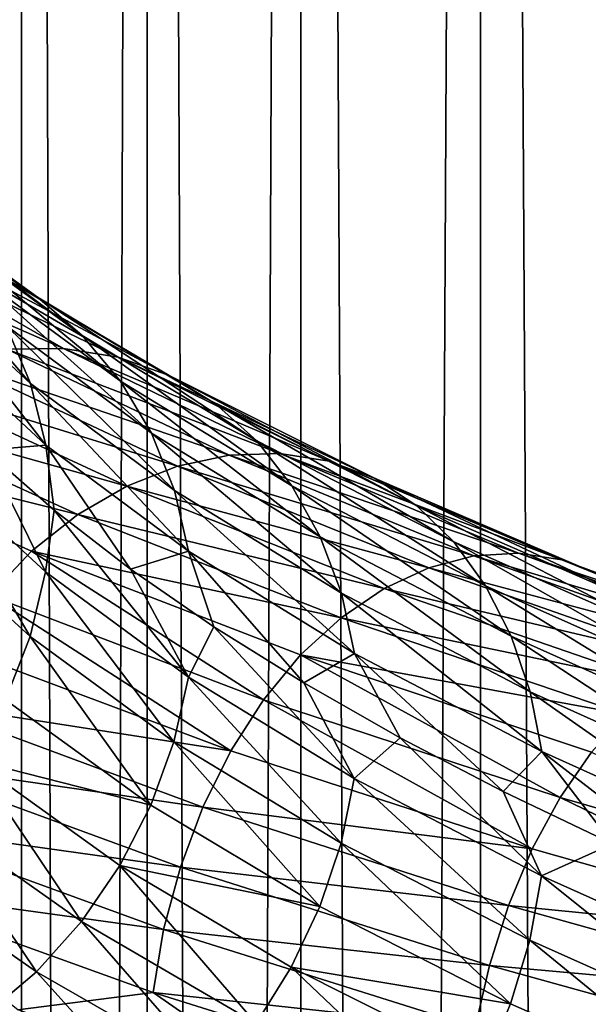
# Model space of a CAD drawing. Header units: metres. Extents: x -44 to 117, y -432 to 89.
# Tile 680 of 1056: x -11.95 to -8.87, y -163.83 to -158.5. Entities that reach past the tile are written whole.
import ezdxf

# ---------------------------------------------------------------- set-up
doc = ezdxf.new("R2010")
doc.units = ezdxf.units.M
doc.layers.add('solid_125568', color=7, linetype='CONTINUOUS')

msp = doc.modelspace()

# ---------------------------------------------------------------- linework, layer by layer
at = {"layer": 'solid_125568'}
for points in [[(-8.356239, -312.879852, 239.338547), (-8.356239, -118.084877, 204.990936), (-9.455857, -118.26503, 203.969254)], [(-9.455857, -313.059998, 238.316864), (-9.455857, -118.26503, 203.969254), (-10.427602, -118.466125, 202.828781)], [(-9.455857, -313.059998, 238.316864), (-8.356239, -312.879852, 239.338547), (-9.455857, -118.26503, 203.969254)], [(-10.427602, -313.261108, 237.176392), (-10.427602, -118.466125, 202.828781), (-11.25833, -118.685455, 201.5849)], [(-10.427602, -313.261108, 237.176392), (-9.455857, -313.059998, 238.316864), (-10.427602, -118.466125, 202.828781)], [(-11.25833, -313.480438, 235.93251), (-11.25833, -118.685455, 201.5849), (-11.93681, -118.920044, 200.254456)], [(-11.25833, -313.480438, 235.93251), (-10.427602, -313.261108, 237.176392), (-11.25833, -118.685455, 201.5849)], [(-11.93681, -313.715027, 234.602066), (-11.93681, -118.920044, 200.254456), (-12.453864, -119.166733, 198.855453)], [(-11.93681, -313.715027, 234.602066), (-11.25833, -313.480438, 235.93251), (-11.93681, -118.920044, 200.254456)], [(-12.453864, -313.9617, 233.203064), (-11.93681, -313.715027, 234.602066), (-12.453864, -119.166733, 198.855453)], [(-12.453864, -315.256592, 225.859467), (-12.453864, -120.461609, 191.511856), (-11.93681, -120.70829, 190.112839)], [(-11.93681, -315.503265, 224.460449), (-12.453864, -315.256592, 225.859467), (-11.93681, -120.70829, 190.112839)], [(-11.93681, -315.503265, 224.460449), (-11.93681, -120.70829, 190.112839), (-11.25833, -120.942879, 188.782394)], [(-11.25833, -315.737854, 223.130005), (-11.93681, -315.503265, 224.460449), (-11.25833, -120.942879, 188.782394)], [(-11.25833, -315.737854, 223.130005), (-11.25833, -120.942879, 188.782394), (-10.427602, -121.162209, 187.538528)], [(-10.427602, -315.957184, 221.886139), (-11.25833, -315.737854, 223.130005), (-10.427602, -121.162209, 187.538528)], [(-10.427602, -315.957184, 221.886139), (-10.427602, -121.162209, 187.538528), (-9.455857, -121.363304, 186.398041)], [(-9.455857, -316.158295, 220.745651), (-10.427602, -315.957184, 221.886139), (-9.455857, -121.363304, 186.398041)], [(-9.455857, -316.158295, 220.745651), (-9.455857, -121.363304, 186.398041), (-8.356239, -121.543457, 185.376373)], [(-8.356239, -316.33844, 219.723969), (-9.455857, -316.158295, 220.745651), (-8.356239, -121.543457, 185.376373)], [(-11.851643, -160.003677, 935.897034), (-12.125139, -159.844452, 935.666565), (-12.972983, -159.237717, 936.911621)], [(-12.680272, -159.403885, 937.112976), (-11.851643, -160.003677, 935.897034), (-12.972983, -159.237717, 936.911621)], [(-11.609624, -160.210297, 936.113892), (-11.851643, -160.003677, 935.897034), (-12.680272, -159.403885, 937.112976)], [(-12.421252, -159.616974, 937.30426), (-11.609624, -160.210297, 936.113892), (-12.680272, -159.403885, 937.112976)], [(-11.887997, -160.470428, 937.778687), (-12.020854, -160.157059, 937.64093), (-12.67012, -159.555679, 938.865662)], [(-12.530096, -159.873871, 938.990173), (-11.887997, -160.470428, 937.778687), (-12.67012, -159.555679, 938.865662)], [(-11.402898, -160.457718, 936.312744), (-11.609624, -160.210297, 936.113892), (-12.421252, -159.616974, 937.30426)], [(-12.200032, -159.8703, 937.481506), (-11.402898, -160.457718, 936.312744), (-12.421252, -159.616974, 937.30426)], [(-11.710426, -160.280106, 933.972168), (-12.016076, -160.28418, 933.697815), (-13.079094, -159.681259, 934.943665)], [(-12.746439, -159.683884, 935.184631), (-11.710426, -160.280106, 933.972168), (-13.079094, -159.681259, 934.943665)], [(-11.415812, -160.327347, 934.246887), (-11.710426, -160.280106, 933.972168), (-12.746439, -159.683884, 935.184631)], [(-12.425771, -159.737854, 935.427368), (-11.415812, -160.327347, 934.246887), (-12.746439, -159.683884, 935.184631)], [(-11.139665, -160.427338, 934.51593), (-11.415812, -160.327347, 934.246887), (-12.425771, -159.737854, 935.427368)], [(-12.125139, -159.844452, 935.666565), (-11.139665, -160.427338, 934.51593), (-12.425771, -159.737854, 935.427368)], [(-10.888486, -160.580276, 934.773315), (-11.139665, -160.427338, 934.51593), (-12.125139, -159.844452, 935.666565)], [(-11.851643, -160.003677, 935.897034), (-10.888486, -160.580276, 934.773315), (-12.125139, -159.844452, 935.666565)], [(-11.805733, -160.803543, 937.891113), (-11.887997, -160.470428, 937.778687), (-12.530096, -159.873871, 938.990173)], [(-12.443402, -160.210876, 939.094788), (-11.805733, -160.803543, 937.891113), (-12.530096, -159.873871, 938.990173)], [(-11.235436, -160.739212, 936.48938), (-11.402898, -160.457718, 936.312744), (-12.200032, -159.8703, 937.481506)], [(-12.020854, -160.157059, 937.64093), (-11.235436, -160.739212, 936.48938), (-12.200032, -159.8703, 937.481506)], [(-10.666217, -160.781006, 935.013855), (-10.888486, -160.580276, 934.773315), (-11.851643, -160.003677, 935.897034)], [(-11.609624, -160.210297, 936.113892), (-10.666217, -160.781006, 935.013855), (-11.851643, -160.003677, 935.897034)], [(-11.11125, -161.04808, 936.639709), (-11.235436, -160.739212, 936.48938), (-12.020854, -160.157059, 937.64093)], [(-11.887997, -160.470428, 937.778687), (-11.11125, -161.04808, 936.639709), (-12.020854, -160.157059, 937.64093)], [(-12.131632, -160.831192, 938.599609), (-11.805733, -160.803543, 937.891113), (-12.443402, -160.210876, 939.094788)], [(-10.476332, -161.023026, 935.232727), (-10.666217, -160.781006, 935.013855), (-11.609624, -160.210297, 936.113892)], [(-11.402898, -160.457718, 936.312744), (-10.476332, -161.023026, 935.232727), (-11.609624, -160.210297, 936.113892)], [(-12.016076, -160.28418, 933.697815), (-10.815369, -160.858475, 932.569824), (-12.325274, -160.33815, 933.42981)], [(-11.710426, -160.280106, 933.972168), (-10.540227, -160.84848, 932.874512), (-12.016076, -160.28418, 933.697815)], [(-10.540227, -160.84848, 932.874512), (-10.815369, -160.858475, 932.569824), (-12.016076, -160.28418, 933.697815)], [(-10.27504, -160.88974, 933.178345), (-10.540227, -160.84848, 932.874512), (-11.710426, -160.280106, 933.972168)], [(-11.415812, -160.327347, 934.246887), (-10.27504, -160.88974, 933.178345), (-11.710426, -160.280106, 933.972168)], [(-10.026543, -160.983871, 933.474487), (-10.27504, -160.88974, 933.178345), (-11.415812, -160.327347, 934.246887)], [(-11.139665, -160.427338, 934.51593), (-10.026543, -160.983871, 933.474487), (-11.415812, -160.327347, 934.246887)], [(-12.325274, -160.33815, 933.42981), (-11.093675, -160.918152, 932.270996), (-12.630742, -160.440475, 933.174377)], [(-10.815369, -160.858475, 932.569824), (-11.093675, -160.918152, 932.270996), (-12.325274, -160.33815, 933.42981)], [(-9.80056, -161.13121, 933.756409), (-10.026543, -160.983871, 933.474487), (-11.139665, -160.427338, 934.51593)], [(-10.888486, -160.580276, 934.773315), (-9.80056, -161.13121, 933.756409), (-11.139665, -160.427338, 934.51593)], [(-12.630742, -160.440475, 933.174377), (-11.368586, -161.025787, 931.984863), (-12.925497, -160.589478, 932.937927)], [(-11.093675, -160.918152, 932.270996), (-11.368586, -161.025787, 931.984863), (-12.630742, -160.440475, 933.174377)], [(-11.034348, -161.377579, 936.759399), (-11.11125, -161.04808, 936.639709), (-11.887997, -160.470428, 937.778687)], [(-11.805733, -160.803543, 937.891113), (-11.034348, -161.377579, 936.759399), (-11.887997, -160.470428, 937.778687)], [(-10.322485, -161.299728, 935.425415), (-10.476332, -161.023026, 935.232727), (-11.402898, -160.457718, 936.312744)], [(-11.235436, -160.739212, 936.48938), (-10.322485, -161.299728, 935.425415), (-11.402898, -160.457718, 936.312744)], [(-12.925497, -160.589478, 932.937927), (-11.633872, -161.179565, 931.718689), (-13.202581, -160.783478, 932.72699)], [(-11.368586, -161.025787, 931.984863), (-11.633872, -161.179565, 931.718689), (-12.925497, -160.589478, 932.937927)], [(-9.600587, -161.326706, 934.018433), (-9.80056, -161.13121, 933.756409), (-10.888486, -160.580276, 934.773315)], [(-10.666217, -160.781006, 935.013855), (-9.600587, -161.326706, 934.018433), (-10.888486, -160.580276, 934.773315)], [(-10.20838, -161.604492, 935.587219), (-10.322485, -161.299728, 935.425415), (-11.235436, -160.739212, 936.48938)], [(-11.11125, -161.04808, 936.639709), (-10.20838, -161.604492, 935.587219), (-11.235436, -160.739212, 936.48938)], [(-13.202581, -160.783478, 932.72699), (-11.883333, -161.37764, 931.479675), (-12.110904, -161.617386, 931.273804)], [(-11.633872, -161.179565, 931.718689), (-11.883333, -161.37764, 931.479675), (-13.202581, -160.783478, 932.72699)], [(-12.131632, -160.831192, 938.599609), (-11.760454, -161.15538, 937.943115), (-11.805733, -160.803543, 937.891113)], [(-11.348286, -161.473999, 937.308533), (-11.034348, -161.377579, 936.759399), (-11.805733, -160.803543, 937.891113)], [(-11.760454, -161.15538, 937.943115), (-11.348286, -161.473999, 937.308533), (-11.805733, -160.803543, 937.891113)], [(-9.429717, -161.563934, 934.255493), (-9.600587, -161.326706, 934.018433), (-10.666217, -160.781006, 935.013855)], [(-10.476332, -161.023026, 935.232727), (-9.429717, -161.563934, 934.255493), (-10.666217, -160.781006, 935.013855)], [(-12.444587, -160.900665, 939.229492), (-11.806918, -161.488571, 938.023499), (-12.131632, -160.831192, 938.599609)], [(-11.806918, -161.488571, 938.023499), (-11.760454, -161.15538, 937.943115), (-12.131632, -160.831192, 938.599609)], [(-10.815369, -160.858475, 932.569824), (-9.491499, -161.402344, 931.572388), (-11.093675, -160.918152, 932.270996)], [(-10.540227, -160.84848, 932.874512), (-9.249997, -161.387222, 931.904114), (-10.815369, -160.858475, 932.569824)], [(-9.249997, -161.387222, 931.904114), (-9.491499, -161.402344, 931.572388), (-10.815369, -160.858475, 932.569824)], [(-9.017259, -161.423325, 932.233826), (-9.249997, -161.387222, 931.904114), (-10.540227, -160.84848, 932.874512)], [(-10.27504, -160.88974, 933.178345), (-9.017259, -161.423325, 932.233826), (-10.540227, -160.84848, 932.874512)], [(-12.532185, -161.25209, 939.25885), (-11.890039, -161.839401, 938.042847), (-12.444587, -160.900665, 939.229492)], [(-11.890039, -161.839401, 938.042847), (-11.806918, -161.488571, 938.023499), (-12.444587, -160.900665, 939.229492)], [(-11.093675, -160.918152, 932.270996), (-9.735744, -161.466934, 931.246094), (-11.368586, -161.025787, 931.984863)], [(-9.491499, -161.402344, 931.572388), (-9.735744, -161.466934, 931.246094), (-11.093675, -160.918152, 932.270996)], [(-8.799239, -161.51239, 932.554138), (-9.017259, -161.423325, 932.233826), (-10.27504, -160.88974, 933.178345)], [(-10.026543, -160.983871, 933.474487), (-8.799239, -161.51239, 932.554138), (-10.27504, -160.88974, 933.178345)], [(-11.368586, -161.025787, 931.984863), (-9.976967, -161.579147, 930.932678), (-11.633872, -161.179565, 931.718689)], [(-9.735744, -161.466934, 931.246094), (-9.976967, -161.579147, 930.932678), (-11.368586, -161.025787, 931.984863)], [(-9.29125, -161.836365, 934.462646), (-9.429717, -161.563934, 934.255493), (-10.476332, -161.023026, 935.232727)], [(-10.322485, -161.299728, 935.425415), (-9.29125, -161.836365, 934.462646), (-10.476332, -161.023026, 935.232727)], [(-8.601026, -161.654892, 932.857788), (-8.799239, -161.51239, 932.554138), (-10.026543, -160.983871, 933.474487)], [(-9.80056, -161.13121, 933.756409), (-8.601026, -161.654892, 932.857788), (-10.026543, -160.983871, 933.474487)], [(-10.137712, -161.930664, 935.713745), (-10.20838, -161.604492, 935.587219), (-11.11125, -161.04808, 936.639709)], [(-11.034348, -161.377579, 936.759399), (-10.137712, -161.930664, 935.713745), (-11.11125, -161.04808, 936.639709)], [(-8.425625, -161.845856, 933.138977), (-8.601026, -161.654892, 932.857788), (-9.80056, -161.13121, 933.756409)], [(-9.600587, -161.326706, 934.018433), (-8.425625, -161.845856, 933.138977), (-9.80056, -161.13121, 933.756409)], [(-11.633872, -161.179565, 931.718689), (-10.209764, -161.737015, 930.640015), (-11.883333, -161.37764, 931.479675)], [(-11.806918, -161.488571, 938.023499), (-11.035521, -162.058121, 936.889526), (-11.760454, -161.15538, 937.943115)], [(-11.035521, -162.058121, 936.889526), (-11.348286, -161.473999, 937.308533), (-11.760454, -161.15538, 937.943115)], [(-9.976967, -161.579147, 930.932678), (-10.209764, -161.737015, 930.640015), (-11.633872, -161.179565, 931.718689)], [(-12.023534, -162.181381, 938.031067), (-11.890039, -161.839401, 938.042847), (-12.532185, -161.25209, 939.25885)], [(-9.188533, -162.137466, 934.63501), (-9.29125, -161.836365, 934.462646), (-10.322485, -161.299728, 935.425415)], [(-10.20838, -161.604492, 935.587219), (-9.188533, -162.137466, 934.63501), (-10.322485, -161.299728, 935.425415)], [(-8.275717, -162.078934, 933.392151), (-8.425625, -161.845856, 933.138977), (-9.600587, -161.326706, 934.018433)], [(-9.429717, -161.563934, 934.255493), (-8.275717, -162.078934, 933.392151), (-9.600587, -161.326706, 934.018433)], [(-11.883333, -161.37764, 931.479675), (-10.628615, -162.181061, 930.146973), (-12.110904, -161.617386, 931.273804)], [(-11.883333, -161.37764, 931.479675), (-10.428761, -161.938568, 930.375916), (-10.628615, -162.181061, 930.146973)], [(-10.209764, -161.737015, 930.640015), (-10.428761, -161.938568, 930.375916), (-11.883333, -161.37764, 931.479675)], [(-11.348286, -161.473999, 937.308533), (-10.898131, -161.785614, 936.700317), (-11.034348, -161.377579, 936.759399)], [(-10.411762, -162.08989, 936.120544), (-10.137712, -161.930664, 935.713745), (-11.034348, -161.377579, 936.759399)], [(-10.898131, -161.785614, 936.700317), (-10.411762, -162.08989, 936.120544), (-11.034348, -161.377579, 936.759399)], [(-9.249997, -161.387222, 931.904114), (-7.855068, -161.894897, 931.072388), (-9.491499, -161.402344, 931.572388)], [(-7.657412, -161.926682, 931.4245), (-7.855068, -161.894897, 931.072388), (-9.249997, -161.387222, 931.904114)], [(-9.017259, -161.423325, 932.233826), (-7.657412, -161.926682, 931.4245), (-9.249997, -161.387222, 931.904114)], [(-9.491499, -161.402344, 931.572388), (-8.060195, -161.914276, 930.717285), (-9.735744, -161.466934, 931.246094)], [(-7.855068, -161.894897, 931.072388), (-8.060195, -161.914276, 930.717285), (-9.491499, -161.402344, 931.572388)], [(-7.472338, -162.01152, 931.765686), (-7.657412, -161.926682, 931.4245), (-9.017259, -161.423325, 932.233826)], [(-8.799239, -161.51239, 932.554138), (-7.472338, -162.01152, 931.765686), (-9.017259, -161.423325, 932.233826)], [(-11.890039, -161.839401, 938.042847), (-11.113224, -162.408386, 936.899353), (-11.806918, -161.488571, 938.023499)], [(-11.113224, -162.408386, 936.899353), (-11.035521, -162.058121, 936.889526), (-11.806918, -161.488571, 938.023499)], [(-11.035521, -162.058121, 936.889526), (-10.898131, -161.785614, 936.700317), (-11.348286, -161.473999, 937.308533)], [(-9.735744, -161.466934, 931.246094), (-8.267614, -161.982956, 930.367126), (-9.976967, -161.579147, 930.932678)], [(-8.060195, -161.914276, 930.717285), (-8.267614, -161.982956, 930.367126), (-9.735744, -161.466934, 931.246094)], [(-9.976967, -161.579147, 930.932678), (-8.47242, -162.098969, 930.03009), (-10.209764, -161.737015, 930.640015)], [(-9.124908, -162.460663, 934.767578), (-9.188533, -162.137466, 934.63501), (-10.20838, -161.604492, 935.587219)], [(-10.137712, -161.930664, 935.713745), (-9.124908, -162.460663, 934.767578), (-10.20838, -161.604492, 935.587219)], [(-8.267614, -161.982956, 930.367126), (-8.47242, -162.098969, 930.03009), (-9.976967, -161.579147, 930.932678)], [(-8.154205, -162.347656, 933.612183), (-8.275717, -162.078934, 933.392151), (-9.429717, -161.563934, 934.255493)], [(-9.29125, -161.836365, 934.462646), (-8.154205, -162.347656, 933.612183), (-9.429717, -161.563934, 934.255493)], [(-12.110904, -161.617386, 931.273804), (-10.805581, -162.45816, 929.956299), (-12.312406, -161.892502, 931.10376)], [(-12.110904, -161.617386, 931.273804), (-10.628615, -162.181061, 930.146973), (-10.805581, -162.45816, 929.956299)], [(-10.209764, -161.737015, 930.640015), (-8.670093, -162.260223, 929.714478), (-10.428761, -161.938568, 930.375916)], [(-8.47242, -162.098969, 930.03009), (-8.670093, -162.260223, 929.714478), (-10.209764, -161.737015, 930.640015)], [(-11.035521, -162.058121, 936.889526), (-10.13886, -162.607071, 935.841675), (-10.898131, -161.785614, 936.700317)], [(-10.13886, -162.607071, 935.841675), (-10.411762, -162.08989, 936.120544), (-10.898131, -161.785614, 936.700317)], [(-12.023534, -162.181381, 938.031067), (-11.237968, -162.750778, 936.873047), (-11.890039, -161.839401, 938.042847)], [(-11.237968, -162.750778, 936.873047), (-11.113224, -162.408386, 936.899353), (-11.890039, -161.839401, 938.042847)], [(-8.064046, -162.645554, 933.793762), (-8.154205, -162.347656, 933.612183), (-9.29125, -161.836365, 934.462646)], [(-9.188533, -162.137466, 934.63501), (-8.064046, -162.645554, 933.793762), (-9.29125, -161.836365, 934.462646)], [(-12.312406, -161.892502, 931.10376), (-10.805581, -162.45816, 929.956299), (-12.484315, -162.195709, 930.971375)], [(-10.411762, -162.08989, 936.120544), (-9.889994, -162.387024, 935.570435), (-10.137712, -161.930664, 935.713745)], [(-9.33351, -162.677292, 935.050964), (-9.124908, -162.460663, 934.767578), (-10.137712, -161.930664, 935.713745)], [(-9.889994, -162.387024, 935.570435), (-9.33351, -162.677292, 935.050964), (-10.137712, -161.930664, 935.713745)], [(-10.428761, -161.938568, 930.375916), (-9.026021, -162.709381, 929.179626), (-10.628615, -162.181061, 930.146973)], [(-10.428761, -161.938568, 930.375916), (-8.856145, -162.464645, 929.428589), (-9.026021, -162.709381, 929.179626)], [(-8.670093, -162.260223, 929.714478), (-8.856145, -162.464645, 929.428589), (-10.428761, -161.938568, 930.375916)], [(-11.113224, -162.408386, 936.899353), (-10.210263, -162.956772, 935.842651), (-11.035521, -162.058121, 936.889526)], [(-10.210263, -162.956772, 935.842651), (-10.13886, -162.607071, 935.841675), (-11.035521, -162.058121, 936.889526)], [(-10.13886, -162.607071, 935.841675), (-9.889994, -162.387024, 935.570435), (-10.411762, -162.08989, 936.120544)], [(-8.008191, -162.966156, 933.931763), (-8.064046, -162.645554, 933.793762), (-9.188533, -162.137466, 934.63501)], [(-9.124908, -162.460663, 934.767578), (-8.008191, -162.966156, 933.931763), (-9.188533, -162.137466, 934.63501)], [(-12.484315, -162.195709, 930.971375), (-10.956511, -162.762573, 929.806091), (-12.6234, -162.519577, 930.878845)], [(-10.805581, -162.45816, 929.956299), (-10.956511, -162.762573, 929.806091), (-12.484315, -162.195709, 930.971375)], [(-12.203269, -162.506683, 937.989319), (-11.237968, -162.750778, 936.873047), (-12.023534, -162.181381, 938.031067)], [(-10.628615, -162.181061, 930.146973), (-9.176448, -162.988098, 928.970947), (-10.805581, -162.45816, 929.956299)], [(-10.628615, -162.181061, 930.146973), (-9.026021, -162.709381, 929.179626), (-9.176448, -162.988098, 928.970947)], [(-11.237968, -162.750778, 936.873047), (-10.324843, -163.2995, 935.802734), (-11.113224, -162.408386, 936.899353)], [(-10.324843, -163.2995, 935.802734), (-10.210263, -162.956772, 935.842651), (-11.113224, -162.408386, 936.899353)], [(-10.13886, -162.607071, 935.841675), (-9.126019, -163.133316, 934.893433), (-9.889994, -162.387024, 935.570435)], [(-9.126019, -163.133316, 934.893433), (-9.33351, -162.677292, 935.050964), (-9.889994, -162.387024, 935.570435)], [(-10.805581, -162.45816, 929.956299), (-9.176448, -162.988098, 928.970947), (-10.956511, -162.762573, 929.806091)], [(-9.33351, -162.677292, 935.050964), (-8.743131, -162.96106, 934.562805), (-9.124908, -162.460663, 934.767578)], [(-8.12008, -163.238403, 934.107544), (-8.008191, -162.966156, 933.931763), (-9.124908, -162.460663, 934.767578)], [(-8.743131, -162.96106, 934.562805), (-8.12008, -163.238403, 934.107544), (-9.124908, -162.460663, 934.767578)], [(-12.425127, -162.80751, 937.918884), (-11.613237, -163.380493, 936.718201), (-12.203269, -162.506683, 937.989319)], [(-12.203269, -162.506683, 937.989319), (-11.405915, -163.077423, 936.812073), (-11.237968, -162.750778, 936.873047)], [(-11.613237, -163.380493, 936.718201), (-11.405915, -163.077423, 936.812073), (-12.203269, -162.506683, 937.989319)], [(-8.856145, -162.464645, 929.428589), (-7.320744, -163.200699, 928.384766), (-9.026021, -162.709381, 929.179626)], [(-12.6234, -162.519577, 930.878845), (-11.078572, -163.086884, 929.698914), (-12.726522, -162.856628, 930.82843)], [(-10.956511, -162.762573, 929.806091), (-11.078572, -163.086884, 929.698914), (-12.6234, -162.519577, 930.878845)], [(-10.210263, -162.956772, 935.842651), (-9.190305, -163.482483, 934.886353), (-10.13886, -162.607071, 935.841675)], [(-9.190305, -163.482483, 934.886353), (-9.126019, -163.133316, 934.893433), (-10.13886, -162.607071, 935.841675)], [(-9.126019, -163.133316, 934.893433), (-8.743131, -162.96106, 934.562805), (-9.33351, -162.677292, 935.050964)], [(-9.026021, -162.709381, 929.179626), (-7.44292, -163.480637, 928.161133), (-9.176448, -162.988098, 928.970947)], [(-9.026021, -162.709381, 929.179626), (-7.320744, -163.200699, 928.384766), (-7.44292, -163.480637, 928.161133)], [(-11.405915, -163.077423, 936.812073), (-10.324843, -163.2995, 935.802734), (-11.237968, -162.750778, 936.873047)], [(-10.956511, -162.762573, 929.806091), (-9.304689, -163.293457, 928.805298), (-11.078572, -163.086884, 929.698914)], [(-9.176448, -162.988098, 928.970947), (-9.304689, -163.293457, 928.805298), (-10.956511, -162.762573, 929.806091)], [(-12.684956, -163.07605, 937.820801), (-11.856071, -163.652115, 936.592957), (-12.425127, -162.80751, 937.918884)], [(-11.856071, -163.652115, 936.592957), (-11.613237, -163.380493, 936.718201), (-12.425127, -162.80751, 937.918884)], [(-12.726522, -162.856628, 930.82843), (-11.16904, -163.42363, 929.637268), (-12.790552, -163.199432, 930.822205)], [(-11.078572, -163.086884, 929.698914), (-11.16904, -163.42363, 929.637268), (-12.726522, -162.856628, 930.82843)], [(-10.324843, -163.2995, 935.802734), (-9.293406, -163.825455, 934.834045), (-10.210263, -162.956772, 935.842651)], [(-9.293406, -163.825455, 934.834045), (-9.190305, -163.482483, 934.886353), (-10.210263, -162.956772, 935.842651)], [(-9.176448, -162.988098, 928.970947), (-7.44292, -163.480637, 928.161133), (-9.304689, -163.293457, 928.805298)], [(-9.126019, -163.133316, 934.893433), (-8.009251, -163.635498, 934.055603), (-8.743131, -162.96106, 934.562805)], [(-12.130378, -163.884598, 936.437683), (-11.856071, -163.652115, 936.592957), (-12.684956, -163.07605, 937.820801)], [(-11.613237, -163.380493, 936.718201), (-10.669528, -163.932373, 935.608337), (-11.405915, -163.077423, 936.812073)], [(-11.405915, -163.077423, 936.812073), (-10.479095, -163.627335, 935.723938), (-10.324843, -163.2995, 935.802734)], [(-10.669528, -163.932373, 935.608337), (-10.479095, -163.627335, 935.723938), (-11.405915, -163.077423, 936.812073)], [(-11.078572, -163.086884, 929.698914), (-9.408346, -163.618088, 928.685303), (-11.16904, -163.42363, 929.637268)], [(-9.304689, -163.293457, 928.805298), (-9.408346, -163.618088, 928.685303), (-11.078572, -163.086884, 929.698914)], [(-9.190305, -163.482483, 934.886353), (-8.065686, -163.984161, 934.04126), (-9.126019, -163.133316, 934.893433)], [(-8.065686, -163.984161, 934.04126), (-8.009251, -163.635498, 934.055603), (-9.126019, -163.133316, 934.893433)], [(-12.790552, -163.199432, 930.822205), (-11.225189, -163.765366, 929.623718), (-11.957669, -163.857834, 930.174438)], [(-11.16904, -163.42363, 929.637268), (-11.225189, -163.765366, 929.623718), (-12.790552, -163.199432, 930.822205)], [(-10.479095, -163.627335, 935.723938), (-9.293406, -163.825455, 934.834045), (-10.324843, -163.2995, 935.802734)], [(-9.304689, -163.293457, 928.805298), (-7.547015, -163.786713, 927.982422), (-9.408346, -163.618088, 928.685303)], [(-7.44292, -163.480637, 928.161133), (-7.547015, -163.786713, 927.982422), (-9.304689, -163.293457, 928.805298)], [(-11.856071, -163.652115, 936.592957), (-10.892609, -164.206757, 935.457825), (-11.613237, -163.380493, 936.718201)], [(-10.892609, -164.206757, 935.457825), (-10.669528, -163.932373, 935.608337), (-11.613237, -163.380493, 936.718201)], [(-11.16904, -163.42363, 929.637268), (-9.485133, -163.954514, 928.613953), (-11.225189, -163.765366, 929.623718)], [(-9.408346, -163.618088, 928.685303), (-9.485133, -163.954514, 928.613953), (-11.16904, -163.42363, 929.637268)], [(-9.293406, -163.825455, 934.834045), (-8.156136, -164.327301, 933.977905), (-9.190305, -163.482483, 934.886353)], [(-8.156136, -164.327301, 933.977905), (-8.065686, -163.984161, 934.04126), (-9.190305, -163.482483, 934.886353)], [(-10.669528, -163.932373, 935.608337), (-9.603558, -164.46106, 934.603455), (-10.479095, -163.627335, 935.723938)], [(-10.479095, -163.627335, 935.723938), (-9.432195, -164.154297, 934.738953), (-9.293406, -163.825455, 934.834045)], [(-9.603558, -164.46106, 934.603455), (-9.432195, -164.154297, 934.738953), (-10.479095, -163.627335, 935.723938)], [(-9.408346, -163.618088, 928.685303), (-7.631087, -164.111511, 927.851746), (-9.485133, -163.954514, 928.613953)], [(-7.547015, -163.786713, 927.982422), (-7.631087, -164.111511, 927.851746), (-9.408346, -163.618088, 928.685303)], [(-12.130378, -163.884598, 936.437683), (-11.144608, -164.442719, 935.274231), (-11.856071, -163.652115, 936.592957)], [(-11.144608, -164.442719, 935.274231), (-10.892609, -164.206757, 935.457825), (-11.856071, -163.652115, 936.592957)], [(-11.225189, -163.765366, 929.623718), (-10.302485, -164.406815, 929.05658), (-11.957669, -163.857834, 930.174438)], [(-11.225189, -163.765366, 929.623718), (-9.532768, -164.295303, 928.593933), (-10.302485, -164.406815, 929.05658)], [(-9.485133, -163.954514, 928.613953), (-9.532768, -164.295303, 928.593933), (-11.225189, -163.765366, 929.623718)], [(-9.432195, -164.154297, 934.738953), (-8.156136, -164.327301, 933.977905), (-9.293406, -163.825455, 934.834045)]]:
    msp.add_3dface(points, dxfattribs=at)

doc.saveas('drawing.dxf')
